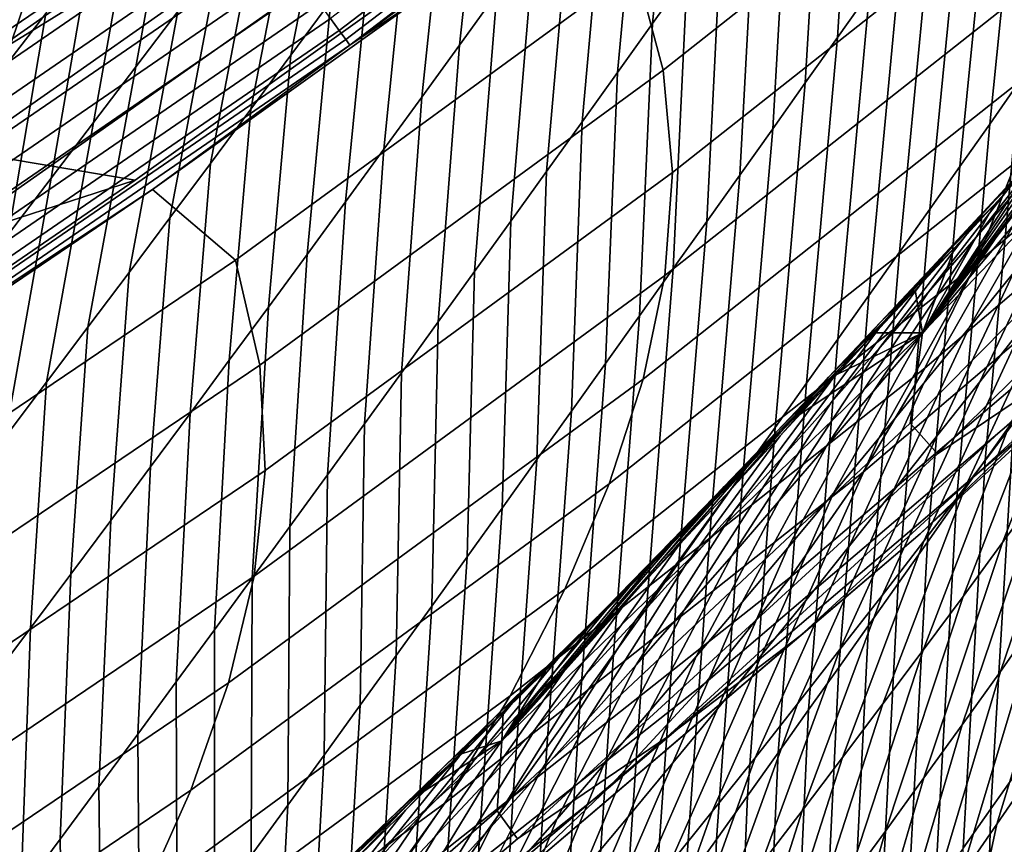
# Model space of a CAD drawing. Header units: metres. Extents: x -240 to 45, y -77 to 27.
# Tile 1051 of 1056: x 36.34 to 37.73, y -16.4 to -15.24. Entities that reach past the tile are written whole.
import ezdxf

# ---------------------------------------------------------------- set-up
doc = ezdxf.new("R2010")
doc.units = ezdxf.units.M
doc.layers.add('solid_102011X2', color=7, linetype='CONTINUOUS')

msp = doc.modelspace()

# ---------------------------------------------------------------- linework, layer by layer
at = {"layer": 'solid_102011X2'}
for points in [[(37.52206, -14.671218, 199.867615), (36.779514, -15.238046, 199.867615), (36.791805, -15.255005, 199.831284), (37.535183, -14.687542, 199.831284)], [(37.535183, -14.687542, 199.831284), (36.791805, -15.255005, 199.831284), (36.801003, -15.267695, 199.792389), (37.545002, -14.699757, 199.792389)], [(37.545002, -14.699757, 199.792389), (36.801003, -15.267695, 199.792389), (36.806927, -15.275868, 199.751678), (37.551327, -14.707624, 199.751678)], [(36.503571, -15.466443, 200.399994), (34.96088, -15.206174, 200.399994), (35.731571, -14.715962, 200.399994), (36.871449, -15.203254, 200.399994)], [(37.551327, -14.707624, 199.751678), (36.806927, -15.275868, 199.751678), (37.293224, -14.916812, 199.711243)], [(37.24931, -15.310883, 191.174423), (37.803455, -14.873172, 191.164658), (37.759563, -14.732849, 195.548981), (37.210266, -15.16643, 195.554993)], [(37.282951, -15.176235, 89.616692), (37.233902, -15.245011, 89.541885), (37.272865, -14.842769, 89.082161), (37.323357, -14.772059, 89.15638)], [(37.540573, -15.200927, 90.529327), (37.495342, -15.264805, 90.452209), (37.522251, -14.83951, 89.996323), (37.568916, -14.773565, 90.073242)], [(36.489803, -14.781641, 212.993881), (35.902344, -15.194267, 212.979645), (35.984978, -15.26697, 210.880844), (36.575027, -14.852368, 210.892563)], [(37.751907, -15.327671, 91.378532), (37.710217, -15.387132, 91.300682), (37.760773, -14.888109, 90.917618), (37.8036, -14.826815, 90.995659)], [(36.779812, -15.213507, 87.887733), (36.723579, -15.289698, 87.818413), (36.797073, -14.916749, 87.366478), (36.854485, -14.83942, 87.434731)], [(37.014442, -15.202524, 88.716919), (36.961586, -15.27561, 88.644981), (37.001007, -14.911393, 88.168312), (37.055351, -14.83661, 88.239342)], [(37.233902, -15.245011, 89.541885), (37.184456, -15.314241, 89.467453), (37.22197, -14.913912, 89.008339), (37.272865, -14.842769, 89.082161)], [(37.495342, -15.264805, 90.452209), (37.449718, -15.329139, 90.37532), (37.475185, -14.905907, 89.919701), (37.522251, -14.83951, 89.996323)], [(36.575027, -14.852368, 210.892563), (35.984978, -15.26697, 210.880844), (36.058537, -15.339436, 208.782837), (36.651165, -14.922866, 208.792099)], [(36.37751, -15.231256, 86.350021), (36.315384, -15.311473, 86.286011), (36.437672, -14.948433, 85.851677), (36.500984, -14.867317, 85.914719)], [(37.803455, -14.873172, 191.164658), (37.24931, -15.310883, 191.174423), (37.26207, -15.45567, 186.800385), (37.821125, -15.013821, 186.78717)], [(37.710217, -15.387132, 91.300682), (37.668118, -15.44703, 91.222908), (37.717533, -14.949819, 90.839684), (37.760773, -14.888109, 90.917618)], [(36.563782, -15.228145, 87.096725), (36.504562, -15.306484, 87.030113), (36.561794, -14.991538, 86.544243), (36.622517, -14.91196, 86.609695)], [(36.961586, -15.27561, 88.644981), (36.908352, -15.349037, 88.573402), (36.946278, -14.986491, 88.097649), (37.001007, -14.911393, 88.168312)], [(37.184456, -15.314241, 89.467453), (37.134624, -15.383912, 89.393394), (37.170677, -14.985475, 88.934914), (37.22197, -14.913912, 89.008339)], [(37.449718, -15.329139, 90.37532), (37.403702, -15.393936, 90.298698), (37.427727, -14.972768, 89.843399), (37.475185, -14.905907, 89.919701)], [(36.651165, -14.922866, 208.792099), (36.058537, -15.339436, 208.782837), (36.123352, -15.411698, 206.685699), (36.718548, -14.993167, 206.692566)], [(36.723579, -15.289698, 87.818413), (36.666981, -15.366122, 87.749405), (36.739292, -14.994291, 87.298546), (36.797073, -14.916749, 87.366478)], [(36.806927, -15.275868, 199.751678), (36.91407, -15.203063, 199.711304), (37.293224, -14.916812, 199.711243)], [(36.315384, -15.311473, 86.286011), (36.252911, -15.391835, 86.222366), (36.374008, -15.029684, 85.789009), (36.437672, -14.948433, 85.851677)], [(37.668118, -15.44703, 91.222908), (37.625614, -15.507368, 91.145218), (37.673893, -15.01195, 90.761864), (37.717533, -14.949819, 90.839684)], [(38.304577, -14.965179, 173.670074), (37.747253, -15.440668, 173.691452), (37.689983, -15.585511, 169.334656), (38.25251, -15.105565, 169.310715)], [(37.403702, -15.393936, 90.298698), (37.357296, -15.459208, 90.222359), (37.379864, -15.040105, 89.767448), (37.427727, -14.972768, 89.843399)], [(36.718548, -14.993167, 206.692566), (36.123352, -15.411698, 206.685699), (36.179752, -15.483794, 204.589478), (36.777504, -15.063304, 204.593994)], [(36.504562, -15.306484, 87.030113), (36.444996, -15.385009, 86.963852), (36.500721, -15.071284, 86.479141), (36.561794, -14.991538, 86.544243)], [(36.666981, -15.366122, 87.749405), (36.61002, -15.442775, 87.68071), (36.681149, -15.072042, 87.230942), (36.739292, -14.994291, 87.298546)], [(36.908352, -15.349037, 88.573402), (36.85474, -15.422791, 88.502159), (36.891163, -15.061887, 88.027336), (36.946278, -14.986491, 88.097649)], [(37.134624, -15.383912, 89.393394), (37.084404, -15.454008, 89.319687), (37.118988, -15.057442, 88.861877), (37.170677, -14.985475, 88.934914)], [(37.625614, -15.507368, 91.145218), (37.582706, -15.568151, 91.067642), (37.629852, -15.074507, 90.684181), (37.673893, -15.01195, 90.761864)], [(37.821125, -15.013821, 186.78717), (37.26207, -15.45567, 186.800385), (37.251598, -15.601096, 182.432907), (37.815643, -15.15509, 182.41655)], [(36.252911, -15.391835, 86.222366), (36.190102, -15.472338, 86.159103), (36.309994, -15.111066, 85.72673), (36.374008, -15.029684, 85.789009)], [(37.357296, -15.459208, 90.222359), (37.310497, -15.524963, 90.146332), (37.331608, -15.107928, 89.691879), (37.379864, -15.040105, 89.767448)], [(36.777504, -15.063304, 204.593994), (36.179752, -15.483794, 204.589478), (36.228073, -15.555756, 202.494217), (36.828377, -15.133311, 202.496445)], [(36.85474, -15.422791, 88.502159), (36.800755, -15.496854, 88.431244), (36.835674, -15.137565, 87.957367), (36.891163, -15.061887, 88.027336)], [(37.084404, -15.454008, 89.319687), (37.033798, -15.524514, 89.246346), (37.06691, -15.129796, 88.789215), (37.118988, -15.057442, 88.861877)], [(36.657818, -15.070112, 199.997131), (35.988911, -15.483061, 200), (35.896423, -15.59329, 199.997131)], [(36.657818, -15.070112, 199.997131), (35.896423, -15.59329, 199.997131), (35.918808, -15.627677, 199.988449), (36.681896, -15.103336, 199.988449)], [(36.657818, -15.070112, 199.997131), (36.37587, -15.219908, 200), (35.988911, -15.483061, 200)], [(36.444996, -15.385009, 86.963852), (36.385078, -15.463712, 86.897926), (36.439289, -15.151192, 86.414398), (36.500721, -15.071284, 86.479141)], [(36.61002, -15.442775, 87.68071), (36.552704, -15.519647, 87.612335), (36.622643, -15.149995, 87.163666), (36.681149, -15.072042, 87.230942)], [(37.582706, -15.568151, 91.067642), (37.539402, -15.629384, 90.990196), (37.585411, -15.137497, 90.606659), (37.629852, -15.074507, 90.684181)], [(37.59758, -15.809709, 125.631317), (37.61499, -15.682106, 121.237762), (38.186733, -15.084406, 121.185814), (38.16008, -15.241544, 125.582878)], [(38.186733, -15.084406, 121.185814), (37.61499, -15.682106, 121.237762), (37.986103, -15.200892, 118.340408), (37.989437, -15.197096, 118.334877)], [(36.681896, -15.103336, 199.988449), (35.918808, -15.627677, 199.988449), (35.940315, -15.660712, 199.974136), (36.705025, -15.135256, 199.974136)], [(37.310497, -15.524963, 90.146332), (37.263313, -15.591211, 90.070656), (37.282951, -15.176235, 89.616692), (37.331608, -15.107928, 89.691879)], [(38.25251, -15.105565, 169.310715), (37.689983, -15.585511, 169.334656), (37.618385, -15.731687, 164.979889), (38.186241, -15.247242, 164.95343)], [(36.705025, -15.135256, 199.974136), (35.940315, -15.660712, 199.974136), (35.960526, -15.691752, 199.954468), (36.726761, -15.165247, 199.954468)], [(36.503571, -15.466443, 200.399994), (36.871449, -15.203254, 200.399994), (36.828377, -15.133311, 202.496445), (36.228073, -15.555756, 202.494217)], [(36.800755, -15.496854, 88.431244), (36.746395, -15.571211, 88.360657), (36.779812, -15.213507, 87.887733), (36.835674, -15.137565, 87.957367)], [(37.033798, -15.524514, 89.246346), (36.982811, -15.595416, 89.17334), (37.014442, -15.202524, 88.716919), (37.06691, -15.129796, 88.789215)], [(37.539402, -15.629384, 90.990196), (37.495697, -15.691072, 90.912903), (37.540573, -15.200927, 90.529327), (37.585411, -15.137497, 90.606659)], [(36.385078, -15.463712, 86.897926), (36.324821, -15.542589, 86.832352), (36.37751, -15.231256, 86.350021), (36.439289, -15.151192, 86.414398)], [(36.552704, -15.519647, 87.612335), (36.495033, -15.596733, 87.544281), (36.563782, -15.228145, 87.096725), (36.622643, -15.149995, 87.163666)], [(36.726761, -15.165247, 199.954468), (35.960526, -15.691752, 199.954468), (35.979038, -15.72019, 199.92981), (36.746674, -15.192724, 199.92981)], [(37.815643, -15.15509, 182.41655), (37.251598, -15.601096, 182.432907), (37.220879, -15.747463, 178.070969), (37.79002, -15.297276, 178.051682)], [(38.408081, -15.154936, 134.339432), (37.840919, -15.715011, 134.382996), (37.636341, -15.853054, 130.015411), (38.208668, -15.288058, 129.968796)], [(36.527893, -15.479526, 199.711365), (36.645412, -15.579288, 195.561188), (37.210266, -15.16643, 195.554993), (36.91407, -15.203063, 199.711304)], [(36.679466, -15.727673, 191.184464), (37.24931, -15.310883, 191.174423), (37.210266, -15.16643, 195.554993), (36.645412, -15.579288, 195.561188)], [(37.263313, -15.591211, 90.070656), (37.215744, -15.657948, 89.995323), (37.233902, -15.245011, 89.541885), (37.282951, -15.176235, 89.616692)], [(36.746674, -15.192724, 199.92981), (35.979038, -15.72019, 199.92981), (35.995495, -15.74547, 199.900681), (36.764374, -15.21715, 199.900681)], [(34.96077, -15.206235, 200), (34.165962, -15.656069, 200), (35.988911, -15.483061, 200), (36.37587, -15.219908, 200)], [(36.503571, -15.466443, 200.399994), (36.268585, -15.627654, 200.399994), (34.96088, -15.206174, 200.399994)], [(36.806927, -15.275868, 199.751678), (36.527893, -15.479526, 199.711365), (36.91407, -15.203063, 199.711304)], [(36.982811, -15.595416, 89.17334), (36.931446, -15.666699, 89.100685), (36.961586, -15.27561, 88.644981), (37.014442, -15.202524, 88.716919)], [(37.495697, -15.691072, 90.912903), (37.451603, -15.75322, 90.835777), (37.495342, -15.264805, 90.452209), (37.540573, -15.200927, 90.529327)], [(37.61499, -15.682106, 121.237762), (37.933323, -15.260725, 118.427437), (37.986103, -15.200892, 118.340408)], [(36.764374, -15.21715, 199.900681), (35.995495, -15.74547, 199.900681), (36.009575, -15.767097, 199.867615), (36.779514, -15.238046, 199.867615)], [(36.746395, -15.571211, 88.360657), (36.691673, -15.645847, 88.290382), (36.723579, -15.289698, 87.818413), (36.779812, -15.213507, 87.887733)], [(36.324821, -15.542589, 86.832352), (36.264217, -15.621634, 86.767136), (36.315384, -15.311473, 86.286011), (36.37751, -15.231256, 86.350021)], [(36.495033, -15.596733, 87.544281), (36.437012, -15.674026, 87.476547), (36.504562, -15.306484, 87.030113), (36.563782, -15.228145, 87.096725)], [(36.779514, -15.238046, 199.867615), (36.009575, -15.767097, 199.867615), (36.021004, -15.784649, 199.831284), (36.791805, -15.255005, 199.831284)], [(37.215744, -15.657948, 89.995323), (37.167786, -15.72516, 89.920334), (37.184456, -15.314241, 89.467453), (37.233902, -15.245011, 89.541885)], [(38.186241, -15.247242, 164.95343), (37.618385, -15.731687, 164.979889), (37.53162, -15.878931, 160.625671), (38.1049, -15.389956, 160.596664)], [(37.636341, -15.853054, 130.015411), (37.59758, -15.809709, 125.631317), (38.16008, -15.241544, 125.582878), (38.208668, -15.288058, 129.968796)], [(36.791805, -15.255005, 199.831284), (36.021004, -15.784649, 199.831284), (36.029552, -15.797783, 199.792389), (36.801003, -15.267695, 199.792389)], [(37.61499, -15.682106, 121.237762), (37.879936, -15.320722, 118.514503), (37.933323, -15.260725, 118.427437)], [(36.801003, -15.267695, 199.792389), (36.029552, -15.797783, 199.792389), (36.035061, -15.806243, 199.751678), (36.806927, -15.275868, 199.751678)], [(36.806927, -15.275868, 199.751678), (36.035061, -15.806243, 199.751678), (36.527893, -15.479526, 199.711365)], [(36.931446, -15.666699, 89.100685), (36.879704, -15.738348, 89.028351), (36.908352, -15.349037, 88.573402), (36.961586, -15.27561, 88.644981)], [(37.451603, -15.75322, 90.835777), (37.40712, -15.815835, 90.758858), (37.449718, -15.329139, 90.37532), (37.495342, -15.264805, 90.452209)], [(37.845959, -15.354682, 118.444496), (37.697487, -15.51656, 118.003258), (37.767513, -15.438244, 117.947205), (37.917824, -15.275996, 118.389709)], [(37.744045, -15.804636, 91.79554), (37.703884, -15.861818, 91.718079), (37.751907, -15.327671, 91.378532), (37.793179, -15.268645, 91.456429)], [(36.691673, -15.645847, 88.290382), (36.636585, -15.720746, 88.220413), (36.666981, -15.366122, 87.749405), (36.723579, -15.289698, 87.818413)], [(37.837257, -15.3597, 117.891159), (37.690922, -15.546867, 117.453857), (37.758545, -15.468624, 117.396568), (37.906731, -15.280927, 117.835136)], [(37.79002, -15.297276, 178.051682), (37.220879, -15.747463, 178.070969), (37.172894, -15.895074, 173.713486), (37.747253, -15.440668, 173.691452)], [(38.333038, -15.29745, 147.481766), (37.761932, -15.821743, 147.517899), (37.611919, -15.966032, 143.155411), (38.188454, -15.43696, 143.116364)], [(36.437012, -15.674026, 87.476547), (36.378639, -15.751523, 87.409142), (36.444996, -15.385009, 86.963852), (36.504562, -15.306484, 87.030113)], [(37.24931, -15.310883, 191.174423), (36.679466, -15.727673, 191.184464), (36.687183, -15.876401, 186.81398), (37.26207, -15.45567, 186.800385)], [(37.167786, -15.72516, 89.920334), (37.119446, -15.792832, 89.845688), (37.134624, -15.383912, 89.393394), (37.184456, -15.314241, 89.467453)], [(37.825886, -15.390162, 117.339287), (37.678009, -15.608121, 116.911026), (37.743542, -15.529771, 116.852234), (37.892944, -15.311481, 117.282036)], [(37.40712, -15.815835, 90.758858), (37.362247, -15.878923, 90.682159), (37.403702, -15.393936, 90.298698), (37.449718, -15.329139, 90.37532)], [(37.61499, -15.682106, 121.237762), (37.825966, -15.380847, 118.601585), (37.879936, -15.320722, 118.514503)], [(37.703884, -15.861818, 91.718079), (37.663307, -15.919456, 91.640648), (37.710217, -15.387132, 91.300682), (37.751907, -15.327671, 91.378532)], [(36.879704, -15.738348, 89.028351), (36.827587, -15.810348, 88.956352), (36.85474, -15.422791, 88.502159), (36.908352, -15.349037, 88.573402)], [(37.767513, -15.438244, 117.947205), (37.623013, -15.624892, 117.511162), (37.690922, -15.546867, 117.453857), (37.837257, -15.3597, 117.891159)], [(37.773819, -15.43313, 118.499306), (37.627174, -15.594646, 118.059326), (37.697487, -15.51656, 118.003258), (37.845959, -15.354682, 118.444496)], [(36.636585, -15.720746, 88.220413), (36.581135, -15.795893, 88.150734), (36.61002, -15.442775, 87.68071), (36.666981, -15.366122, 87.749405)], [(37.808784, -15.451211, 116.793457), (37.680614, -15.675319, 116.356621), (37.743706, -15.597297, 116.296577), (37.873741, -15.372439, 116.734711)], [(36.378639, -15.751523, 87.409142), (36.319923, -15.829214, 87.342072), (36.385078, -15.463712, 86.897926), (36.444996, -15.385009, 86.963852)], [(37.119446, -15.792832, 89.845688), (37.070724, -15.860952, 89.77137), (37.084404, -15.454008, 89.319687), (37.134624, -15.383912, 89.393394)], [(37.61499, -15.682106, 121.237762), (37.771439, -15.441066, 118.688644), (37.825966, -15.380847, 118.601585)], [(37.663307, -15.919456, 91.640648), (37.622318, -15.977551, 91.563271), (37.668118, -15.44703, 91.222908), (37.710217, -15.387132, 91.300682)], [(37.701405, -15.511341, 118.554123), (37.773819, -15.43313, 118.499306), (37.825966, -15.380847, 118.601585), (37.771439, -15.441066, 118.688644)], [(37.362247, -15.878923, 90.682159), (37.31699, -15.942493, 90.605705), (37.357296, -15.459208, 90.222359), (37.403702, -15.393936, 90.298698)], [(38.1049, -15.389956, 160.596664), (37.53162, -15.878931, 160.625671), (37.428837, -16.026979, 156.270508), (38.007626, -15.533447, 156.238861)], [(37.758545, -15.468624, 117.396568), (37.612179, -15.68626, 116.969833), (37.678009, -15.608121, 116.911026), (37.825886, -15.390162, 117.339287)], [(36.827587, -15.810348, 88.956352), (36.775101, -15.882683, 88.884666), (36.800755, -15.496854, 88.431244), (36.85474, -15.422791, 88.502159)], [(36.581135, -15.795893, 88.150734), (36.525333, -15.871281, 88.08136), (36.552704, -15.519647, 87.612335), (36.61002, -15.442775, 87.68071)], [(37.747253, -15.440668, 173.691452), (37.172894, -15.895074, 173.713486), (37.11026, -16.044176, 169.359329), (37.689983, -15.585511, 169.334656)], [(38.188454, -15.43696, 143.116364), (37.611919, -15.966032, 143.155411), (37.44273, -16.110073, 138.792068), (38.024685, -15.576229, 138.750031)], [(37.697487, -15.51656, 118.003258), (37.554813, -15.702699, 117.568466), (37.623013, -15.624892, 117.511162), (37.767513, -15.438244, 117.947205)], [(37.701405, -15.511341, 118.554123), (37.556576, -15.672506, 118.115395), (37.627174, -15.594646, 118.059326), (37.773819, -15.43313, 118.499306)], [(37.61499, -15.682106, 121.237762), (37.716377, -15.501345, 118.775642), (37.771439, -15.441066, 118.688644)], [(37.628704, -15.589314, 118.608948), (37.701405, -15.511341, 118.554123), (37.771439, -15.441066, 118.688644), (37.716377, -15.501345, 118.775642)], [(37.806499, -15.519075, 116.236557), (37.696136, -15.751084, 115.792404), (37.756767, -15.673452, 115.731049), (37.868996, -15.440656, 116.176552)], [(37.26207, -15.45567, 186.800385), (36.687183, -15.876401, 186.81398), (36.671577, -16.025784, 182.449753), (37.251598, -15.601096, 182.432907)], [(37.070724, -15.860952, 89.77137), (37.021626, -15.929504, 89.697388), (37.033798, -15.524514, 89.246346), (37.084404, -15.454008, 89.319687)], [(37.622318, -15.977551, 91.563271), (37.580925, -16.036106, 91.485954), (37.625614, -15.507368, 91.145218), (37.668118, -15.44703, 91.222908)], [(37.743542, -15.529771, 116.852234), (37.617222, -15.753142, 116.416687), (37.680614, -15.675319, 116.356621), (37.808784, -15.451211, 116.793457)], [(36.503571, -15.466443, 200.399994), (36.228073, -15.555756, 202.494217), (36.268585, -15.627654, 200.399994)], [(36.319923, -15.829214, 87.342072), (36.260868, -15.907095, 87.275337), (36.324821, -15.542589, 86.832352), (36.385078, -15.463712, 86.897926)], [(37.31699, -15.942493, 90.605705), (37.271347, -16.006552, 90.529526), (37.310497, -15.524963, 90.146332), (37.357296, -15.459208, 90.222359)], [(37.690922, -15.546867, 117.453857), (37.546051, -15.764192, 117.028648), (37.612179, -15.68626, 116.969833), (37.758545, -15.468624, 117.396568)], [(36.035061, -15.806243, 199.751678), (36.134956, -15.746035, 199.711426), (36.527893, -15.479526, 199.711365)], [(36.527893, -15.479526, 199.711365), (36.134956, -15.746035, 199.711426), (36.065781, -15.970872, 195.567535), (36.645412, -15.579288, 195.561188)], [(36.775101, -15.882683, 88.884666), (36.722244, -15.955338, 88.813286), (36.746395, -15.571211, 88.360657), (36.800755, -15.496854, 88.431244)], [(37.628704, -15.589314, 118.608948), (37.485683, -15.750139, 118.171471), (37.556576, -15.672506, 118.115395), (37.701405, -15.511341, 118.554123)], [(37.580925, -16.036106, 91.485954), (37.539131, -16.095123, 91.40873), (37.582706, -15.568151, 91.067642), (37.625614, -15.507368, 91.145218)], [(37.555717, -15.667052, 118.663773), (37.628704, -15.589314, 118.608948), (37.716377, -15.501345, 118.775642), (37.660809, -15.561648, 118.862556)], [(37.61499, -15.682106, 121.237762), (37.660809, -15.561648, 118.862556), (37.716377, -15.501345, 118.775642)], [(36.525333, -15.871281, 88.08136), (36.469177, -15.946903, 88.012283), (36.495033, -15.596733, 87.544281), (36.552704, -15.519647, 87.612335)], [(37.021626, -15.929504, 89.697388), (36.972149, -15.998476, 89.623718), (36.982811, -15.595416, 89.17334), (37.033798, -15.524514, 89.246346)], [(37.271347, -16.006552, 90.529526), (37.225323, -16.071108, 90.453636), (37.263313, -15.591211, 90.070656), (37.310497, -15.524963, 90.146332)], [(37.627174, -15.594646, 118.059326), (37.48632, -15.780288, 117.625786), (37.554813, -15.702699, 117.568466), (37.697487, -15.51656, 118.003258)], [(37.743706, -15.597297, 116.296577), (37.635197, -15.828533, 115.853767), (37.696136, -15.751084, 115.792404), (37.806499, -15.519075, 116.236557)], [(37.817093, -15.595638, 115.669708), (37.675941, -15.899109, 115.269867), (37.734398, -15.822023, 115.207062), (37.87711, -15.517644, 115.608368)], [(38.007626, -15.533447, 156.238861), (37.428837, -16.026979, 156.270508), (37.309219, -16.175568, 151.913605), (37.89357, -15.677463, 151.879181)], [(37.678009, -15.608121, 116.911026), (37.553524, -15.830767, 116.476768), (37.617222, -15.753142, 116.416687), (37.743542, -15.529771, 116.852234)], [(37.623013, -15.624892, 117.511162), (37.479622, -15.841913, 117.087479), (37.546051, -15.764192, 117.028648), (37.690922, -15.546867, 117.453857)], [(37.482437, -15.744553, 118.718605), (37.555717, -15.667052, 118.663773), (37.660809, -15.561648, 118.862556), (37.604755, -15.621945, 118.949341)], [(37.539131, -16.095123, 91.40873), (37.496941, -16.154608, 91.331604), (37.539402, -15.629384, 90.990196), (37.582706, -15.568151, 91.067642)], [(37.61499, -15.682106, 121.237762), (37.604755, -15.621945, 118.949341), (37.660809, -15.561648, 118.862556)], [(36.094719, -16.122984, 191.194763), (36.679466, -15.727673, 191.184464), (36.645412, -15.579288, 195.561188), (36.065781, -15.970872, 195.567535)], [(36.722244, -15.955338, 88.813286), (36.669029, -16.028297, 88.74221), (36.691673, -15.645847, 88.290382), (36.746395, -15.571211, 88.360657)], [(38.024685, -15.576229, 138.750031), (37.44273, -16.110073, 138.792068), (37.253567, -16.253611, 134.428101), (37.840919, -15.715011, 134.382996)], [(36.972149, -15.998476, 89.623718), (36.922298, -16.067852, 89.550377), (36.931446, -15.666699, 89.100685), (36.982811, -15.595416, 89.17334)], [(37.689983, -15.585511, 169.334656), (37.11026, -16.044176, 169.359329), (37.033173, -16.194651, 165.007172), (37.618385, -15.731687, 164.979889)], [(37.225323, -16.071108, 90.453636), (37.178917, -16.13616, 90.378059), (37.215744, -15.657948, 89.995323), (37.263313, -15.591211, 90.070656)], [(37.555717, -15.667052, 118.663773), (37.414497, -15.827544, 118.227539), (37.485683, -15.750139, 118.171471), (37.628704, -15.589314, 118.608948)], [(37.556576, -15.672506, 118.115395), (37.41753, -15.85766, 117.683098), (37.48632, -15.780288, 117.625786), (37.627174, -15.594646, 118.059326)], [(37.756767, -15.673452, 115.731049), (37.617165, -15.976027, 115.332672), (37.675941, -15.899109, 115.269867), (37.817093, -15.595638, 115.669708)], [(37.850357, -15.667363, 115.081451), (37.728386, -15.978054, 114.674454), (37.78405, -15.901813, 114.61042), (37.907871, -15.589791, 115.018631)], [(36.469177, -15.946903, 88.012283), (36.41267, -16.022753, 87.94352), (36.437012, -15.674026, 87.476547), (36.495033, -15.596733, 87.544281)], [(37.251598, -15.601096, 182.432907), (36.671577, -16.025784, 182.449753), (36.635616, -16.176134, 178.090805), (37.220879, -15.747463, 178.070969)], [(37.612179, -15.68626, 116.969833), (37.489521, -15.908195, 116.536865), (37.553524, -15.830767, 116.476768), (37.678009, -15.608121, 116.911026)], [(37.680614, -15.675319, 116.356621), (37.573948, -15.905796, 115.915146), (37.635197, -15.828533, 115.853767), (37.743706, -15.597297, 116.296577)], [(37.408859, -15.821817, 118.77343), (37.482437, -15.744553, 118.718605), (37.604755, -15.621945, 118.949341), (37.548244, -15.6822, 119.03598)], [(37.61499, -15.682106, 121.237762), (37.548244, -15.6822, 119.03598), (37.604755, -15.621945, 118.949341)], [(37.554813, -15.702699, 117.568466), (37.412891, -15.919427, 117.146309), (37.479622, -15.841913, 117.087479), (37.623013, -15.624892, 117.511162)], [(37.496941, -16.154608, 91.331604), (37.454353, -16.21456, 91.254608), (37.495697, -15.691072, 90.912903), (37.539402, -15.629384, 90.990196)], [(36.669029, -16.028297, 88.74221), (36.615448, -16.101547, 88.671425), (36.636585, -15.720746, 88.220413), (36.691673, -15.645847, 88.290382)], [(37.178917, -16.13616, 90.378059), (37.132133, -16.201696, 90.302795), (37.167786, -15.72516, 89.920334), (37.215744, -15.657948, 89.995323)], [(36.41267, -16.022753, 87.94352), (36.35582, -16.098824, 87.875061), (36.378639, -15.751523, 87.409142), (36.437012, -15.674026, 87.476547)], [(36.922298, -16.067852, 89.550377), (36.872074, -16.137619, 89.477341), (36.879704, -15.738348, 89.028351), (36.931446, -15.666699, 89.100685)], [(37.89357, -15.677463, 151.879181), (37.309219, -16.175568, 151.913605), (37.171986, -16.324429, 147.555222), (37.761932, -15.821743, 147.517899)], [(37.482437, -15.744553, 118.718605), (37.34301, -15.904723, 118.283607), (37.414497, -15.827544, 118.227539), (37.555717, -15.667052, 118.663773)], [(37.485683, -15.750139, 118.171471), (37.348434, -15.934816, 117.740417), (37.41753, -15.85766, 117.683098), (37.556576, -15.672506, 118.115395)], [(37.617222, -15.753142, 116.416687), (37.512379, -15.982874, 115.976547), (37.573948, -15.905796, 115.915146), (37.680614, -15.675319, 116.356621)], [(37.696136, -15.751084, 115.792404), (37.558067, -16.052778, 115.395477), (37.617165, -15.976027, 115.332672), (37.756767, -15.673452, 115.731049)], [(37.792534, -15.744775, 115.144257), (37.672398, -16.054152, 114.738464), (37.728386, -15.978054, 114.674454), (37.850357, -15.667363, 115.081451)], [(37.014874, -16.356897, 125.681496), (37.021442, -16.257929, 121.291687), (37.61499, -15.682106, 121.237762), (37.59758, -15.809709, 125.631317)], [(37.61499, -15.682106, 121.237762), (37.021442, -16.257929, 121.291687), (37.37624, -15.862397, 119.294624), (37.43396, -15.802459, 119.208656)], [(37.33498, -15.898846, 118.828255), (37.408859, -15.821817, 118.77343), (37.548244, -15.6822, 119.03598), (37.491306, -15.742382, 119.122429)], [(37.454353, -16.21456, 91.254608), (37.411381, -16.274984, 91.17775), (37.451603, -15.75322, 90.835777), (37.495697, -15.691072, 90.912903)], [(37.546051, -15.764192, 117.028648), (37.425205, -15.985425, 116.59697), (37.489521, -15.908195, 116.536865), (37.612179, -15.68626, 116.969833)], [(37.61499, -15.682106, 121.237762), (37.43396, -15.802459, 119.208656), (37.491306, -15.742382, 119.122429)], [(37.61499, -15.682106, 121.237762), (37.491306, -15.742382, 119.122429), (37.548244, -15.6822, 119.03598)], [(37.48632, -15.780288, 117.625786), (37.345848, -15.996734, 117.205139), (37.412891, -15.919427, 117.146309), (37.554813, -15.702699, 117.568466)], [(36.615448, -16.101547, 88.671425), (36.561512, -16.175072, 88.600922), (36.581135, -15.795893, 88.150734), (36.636585, -15.720746, 88.220413)], [(37.840919, -15.715011, 134.382996), (37.253567, -16.253611, 134.428101), (37.043644, -16.396387, 130.063675), (37.636341, -15.853054, 130.015411)], [(36.679466, -15.727673, 191.184464), (36.094719, -16.122984, 191.194763), (36.097252, -16.27545, 186.827927), (36.687183, -15.876401, 186.81398)], [(37.618385, -15.731687, 164.979889), (37.033173, -16.194651, 165.007172), (36.940811, -16.346224, 160.655563), (37.53162, -15.878931, 160.625671)], [(37.132133, -16.201696, 90.302795), (37.084972, -16.267704, 90.227837), (37.119446, -15.792832, 89.845688), (37.167786, -15.72516, 89.920334)], [(37.220879, -15.747463, 178.070969), (36.635616, -16.176134, 178.090805), (36.582264, -16.327759, 173.736145), (37.172894, -15.895074, 173.713486)], [(36.872074, -16.137619, 89.477341), (36.82148, -16.20776, 89.40461), (36.827587, -15.810348, 88.956352), (36.879704, -15.738348, 89.028351)], [(37.260799, -15.975638, 118.883072), (37.33498, -15.898846, 118.828255), (37.491306, -15.742382, 119.122429), (37.43396, -15.802459, 119.208656)], [(37.408859, -15.821817, 118.77343), (37.271217, -15.981676, 118.339668), (37.34301, -15.904723, 118.283607), (37.482437, -15.744553, 118.718605)], [(37.734398, -15.822023, 115.207062), (37.616081, -16.130102, 114.802475), (37.672398, -16.054152, 114.738464), (37.792534, -15.744775, 115.144257)], [(37.750092, -16.299519, 92.190964), (37.711498, -16.354351, 92.114052), (37.744045, -15.804636, 91.79554), (37.783787, -15.747909, 91.873016)], [(37.839394, -15.825428, 114.546379), (37.725212, -16.160061, 114.148865), (37.778679, -16.084654, 114.083313), (37.894421, -15.748903, 114.482323)], [(36.35582, -16.098824, 87.875061), (36.298626, -16.17511, 87.806915), (36.319923, -15.829214, 87.342072), (36.378639, -15.751523, 87.409142)], [(37.414497, -15.827544, 118.227539), (37.279034, -16.011755, 117.797722), (37.348434, -15.934816, 117.740417), (37.485683, -15.750139, 118.171471)], [(37.411381, -16.274984, 91.17775), (37.368015, -16.335888, 91.101059), (37.40712, -15.815835, 90.758858), (37.451603, -15.75322, 90.835777)], [(37.553524, -15.830767, 116.476768), (37.450497, -16.059765, 116.037964), (37.512379, -15.982874, 115.976547), (37.617222, -15.753142, 116.416687)], [(37.635197, -15.828533, 115.853767), (37.498646, -16.129358, 115.458298), (37.558067, -16.052778, 115.395477), (37.696136, -15.751084, 115.792404)], [(37.479622, -15.841913, 117.087479), (37.360577, -16.062458, 116.657074), (37.425205, -15.985425, 116.59697), (37.546051, -15.764192, 117.028648)], [(37.41753, -15.85766, 117.683098), (37.278496, -16.073832, 117.263969), (37.345848, -15.996734, 117.205139), (37.48632, -15.780288, 117.625786)], [(36.561512, -16.175072, 88.600922), (36.507217, -16.248856, 88.530701), (36.525333, -15.871281, 88.08136), (36.581135, -15.795893, 88.150734)], [(37.084972, -16.267704, 90.227837), (37.037437, -16.334169, 90.153175), (37.070724, -15.860952, 89.77137), (37.119446, -15.792832, 89.845688)], [(37.186317, -16.052197, 118.937866), (37.260799, -15.975638, 118.883072), (37.43396, -15.802459, 119.208656), (37.37624, -15.862397, 119.294624)], [(37.711498, -16.354351, 92.114052), (37.672485, -16.409658, 92.037132), (37.703884, -15.861818, 91.718079), (37.744045, -15.804636, 91.79554)], [(36.82148, -16.20776, 89.40461), (36.770515, -16.278263, 89.332184), (36.775101, -15.882683, 88.884666), (36.827587, -15.810348, 88.956352)], [(37.043644, -16.396387, 130.063675), (37.014874, -16.356897, 125.681496), (37.59758, -15.809709, 125.631317), (37.636341, -15.853054, 130.015411)], [(37.368015, -16.335888, 91.101059), (37.324272, -16.397274, 91.024559), (37.362247, -15.878923, 90.682159), (37.40712, -15.815835, 90.758858)], [(37.761932, -15.821743, 147.517899), (37.171986, -16.324429, 147.555222), (37.016361, -16.473301, 143.195724), (37.611919, -15.966032, 143.155411)], [(37.33498, -15.898846, 118.828255), (37.199116, -16.058403, 118.395721), (37.271217, -15.981676, 118.339668), (37.408859, -15.821817, 118.77343)], [(37.34301, -15.904723, 118.283607), (37.209324, -16.08848, 117.855026), (37.279034, -16.011755, 117.797722), (37.414497, -15.827544, 118.227539)], [(37.489521, -15.908195, 116.536865), (37.388294, -16.136473, 116.099396), (37.450497, -16.059765, 116.037964), (37.553524, -15.830767, 116.476768)], [(37.573948, -15.905796, 115.915146), (37.438896, -16.205769, 115.521133), (37.498646, -16.129358, 115.458298), (37.635197, -15.828533, 115.853767)], [(37.675941, -15.899109, 115.269867), (37.559441, -16.205906, 114.866478), (37.616081, -16.130102, 114.802475), (37.734398, -15.822023, 115.207062)], [(37.78405, -15.901813, 114.61042), (37.67141, -16.235344, 114.214386), (37.725212, -16.160061, 114.148865), (37.839394, -15.825428, 114.546379)], [(37.412891, -15.919427, 117.146309), (37.295635, -16.139296, 116.717186), (37.360577, -16.062458, 116.657074), (37.479622, -15.841913, 117.087479)], [(37.348434, -15.934816, 117.740417), (37.210827, -16.150724, 117.322792), (37.278496, -16.073832, 117.263969), (37.41753, -15.85766, 117.683098)], [(36.507217, -16.248856, 88.530701), (36.452572, -16.322895, 88.46077), (36.469177, -15.946903, 88.012283), (36.525333, -15.871281, 88.08136)], [(37.037437, -16.334169, 90.153175), (36.989525, -16.401081, 90.078812), (37.021626, -15.929504, 89.697388), (37.070724, -15.860952, 89.77137)], [(37.021442, -16.257929, 121.291687), (37.322117, -15.918125, 119.374519), (37.37624, -15.862397, 119.294624)], [(37.186317, -16.052197, 118.937866), (37.37624, -15.862397, 119.294624), (37.322117, -15.918125, 119.374519)], [(37.672485, -16.409658, 92.037132), (37.633057, -16.465443, 91.960228), (37.663307, -15.919456, 91.640648), (37.703884, -15.861818, 91.718079)], [(36.687183, -15.876401, 186.81398), (36.097252, -16.27545, 186.827927), (36.076382, -16.428585, 182.467026), (36.671577, -16.025784, 182.449753)], [(36.770515, -16.278263, 89.332184), (36.719189, -16.349112, 89.26004), (36.722244, -15.955338, 88.813286), (36.775101, -15.882683, 88.884666)], [(37.53162, -15.878931, 160.625671), (36.940811, -16.346224, 160.655563), (36.832352, -16.498625, 156.303131), (37.428837, -16.026979, 156.270508)], [(37.324272, -16.397274, 91.024559), (37.280144, -16.459148, 90.948273), (37.31699, -15.942493, 90.605705), (37.362247, -15.878923, 90.682159)], [(37.172894, -15.895074, 173.713486), (36.582264, -16.327759, 173.736145), (36.514118, -16.480915, 169.384705), (37.11026, -16.044176, 169.359329)], [(37.260799, -15.975638, 118.883072), (37.126701, -16.134903, 118.451759), (37.199116, -16.058403, 118.395721), (37.33498, -15.898846, 118.828255)], [(37.617165, -15.976027, 115.332672), (37.502468, -16.281559, 114.930481), (37.559441, -16.205906, 114.866478), (37.675941, -15.899109, 115.269867)], [(37.728386, -15.978054, 114.674454), (37.617275, -16.310499, 114.2799), (37.67141, -16.235344, 114.214386), (37.78405, -15.901813, 114.61042)], [(37.271217, -15.981676, 118.339668), (37.139305, -16.164988, 117.912315), (37.209324, -16.08848, 117.855026), (37.34301, -15.904723, 118.283607)], [(37.425205, -15.985425, 116.59697), (37.325768, -16.212994, 116.160828), (37.388294, -16.136473, 116.099396), (37.489521, -15.908195, 116.536865)], [(37.512379, -15.982874, 115.976547), (37.378815, -16.282005, 115.583977), (37.438896, -16.205769, 115.521133), (37.573948, -15.905796, 115.915146)], [(36.989525, -16.401081, 90.078812), (36.941242, -16.468422, 90.004738), (36.972149, -15.998476, 89.623718), (37.021626, -15.929504, 89.697388)], [(37.021442, -16.257929, 121.291687), (37.318172, -15.922168, 119.38031), (37.322117, -15.918125, 119.374519)], [(37.021442, -16.257929, 121.291687), (37.259789, -15.981739, 119.465683), (37.318172, -15.922168, 119.38031)], [(37.246044, -15.994076, 119.427597), (37.111526, -16.128515, 118.992638), (37.186317, -16.052197, 118.937866), (37.322117, -15.918125, 119.374519)], [(37.345848, -15.996734, 117.205139), (37.23037, -16.215939, 116.777298), (37.295635, -16.139296, 116.717186), (37.412891, -15.919427, 117.146309)], [(37.246044, -15.994076, 119.427597), (37.322117, -15.918125, 119.374519), (37.318172, -15.922168, 119.38031)], [(37.246044, -15.994076, 119.427597), (37.318172, -15.922168, 119.38031), (37.259789, -15.981739, 119.465683)], [(37.633057, -16.465443, 91.960228), (37.59322, -16.521704, 91.883347), (37.622318, -15.977551, 91.563271), (37.663307, -15.919456, 91.640648)], [(37.279034, -16.011755, 117.797722), (37.142838, -16.227409, 117.381599), (37.210827, -16.150724, 117.322792), (37.348434, -15.934816, 117.740417)], [(37.280144, -16.459148, 90.948273), (37.235638, -16.521517, 90.872215), (37.271347, -16.006552, 90.529526), (37.31699, -15.942493, 90.605705)], [(37.831818, -16.009123, 114.017754), (37.720329, -16.375824, 113.638458), (37.771618, -16.3015, 113.571457), (37.884632, -15.933471, 113.952164)], [(36.452572, -16.322895, 88.46077), (36.397579, -16.397181, 88.391113), (36.41267, -16.022753, 87.94352), (36.469177, -15.946903, 88.012283)], [(36.719189, -16.349112, 89.26004), (36.6675, -16.420294, 89.188194), (36.669029, -16.028297, 88.74221), (36.722244, -15.955338, 88.813286)], [(37.611919, -15.966032, 143.155411), (37.016361, -16.473301, 143.195724), (36.841572, -16.621918, 138.83548), (37.44273, -16.110073, 138.792068)], [(37.021442, -16.257929, 121.291687), (37.201111, -16.041082, 119.550697), (37.259789, -15.981739, 119.465683)], [(37.186317, -16.052197, 118.937866), (37.053974, -16.211176, 118.507774), (37.126701, -16.134903, 118.451759), (37.260799, -15.975638, 118.883072)], [(37.199116, -16.058403, 118.395721), (37.068966, -16.24128, 117.969582), (37.139305, -16.164988, 117.912315), (37.271217, -15.981676, 118.339668)], [(37.246044, -15.994076, 119.427597), (37.259789, -15.981739, 119.465683), (37.201111, -16.041082, 119.550697), (37.169628, -16.069862, 119.480827)], [(37.360577, -16.062458, 116.657074), (37.262917, -16.289331, 116.222267), (37.325768, -16.212994, 116.160828), (37.425205, -15.985425, 116.59697)], [(37.450497, -16.059765, 116.037964), (37.318401, -16.35807, 115.646835), (37.378815, -16.282005, 115.583977), (37.512379, -15.982874, 115.976547)], [(37.558067, -16.052778, 115.395477), (37.44516, -16.357061, 114.994484), (37.502468, -16.281559, 114.930481), (37.617165, -15.976027, 115.332672)], [(37.59322, -16.521704, 91.883347), (37.552979, -16.578442, 91.806511), (37.580925, -16.036106, 91.485954), (37.622318, -15.977551, 91.563271)], [(37.672398, -16.054152, 114.738464), (37.562805, -16.385525, 114.345398), (37.617275, -16.310499, 114.2799), (37.728386, -15.978054, 114.674454)], [(36.941242, -16.468422, 90.004738), (36.89259, -16.53618, 89.930954), (36.922298, -16.067852, 89.550377), (36.972149, -15.998476, 89.623718)], [(37.169628, -16.069862, 119.480827), (37.036427, -16.204599, 119.047379), (37.111526, -16.128515, 118.992638), (37.246044, -15.994076, 119.427597)], [(37.278496, -16.073832, 117.263969), (37.164787, -16.292385, 116.837402), (37.23037, -16.215939, 116.777298), (37.345848, -15.996734, 117.205139)], [(37.209324, -16.08848, 117.855026), (37.074532, -16.303888, 117.440399), (37.142838, -16.227409, 117.381599), (37.279034, -16.011755, 117.797722)], [(37.235638, -16.521517, 90.872215), (37.190754, -16.584387, 90.796417), (37.225323, -16.071108, 90.453636), (37.271347, -16.006552, 90.529526)], [(37.778679, -16.084654, 114.083313), (37.668705, -16.450041, 113.705437), (37.720329, -16.375824, 113.638458), (37.831818, -16.009123, 114.017754)], [(36.671577, -16.025784, 182.449753), (36.076382, -16.428585, 182.467026), (36.035046, -16.58271, 178.11116), (36.635616, -16.176134, 178.090805)], [(36.397579, -16.397181, 88.391113), (36.342243, -16.471706, 88.321754), (36.35582, -16.098824, 87.875061), (36.41267, -16.022753, 87.94352)], [(37.428837, -16.026979, 156.270508), (36.832352, -16.498625, 156.303131), (36.707005, -16.651581, 151.949081), (37.309219, -16.175568, 151.913605)], [(36.6675, -16.420294, 89.188194), (36.615448, -16.491793, 89.116615), (36.615448, -16.101547, 88.671425), (36.669029, -16.028297, 88.74221)], [(37.021442, -16.257929, 121.291687), (37.14217, -16.100168, 119.63533), (37.201111, -16.041082, 119.550697)], [(37.169628, -16.069862, 119.480827), (37.201111, -16.041082, 119.550697), (37.14217, -16.100168, 119.63533), (37.092911, -16.145405, 119.534019)], [(37.552979, -16.578442, 91.806511), (37.512337, -16.635656, 91.729736), (37.539131, -16.095123, 91.40873), (37.580925, -16.036106, 91.485954)], [(37.11026, -16.044176, 169.359329), (36.514118, -16.480915, 169.384705), (36.431385, -16.635481, 165.035202), (37.033173, -16.194651, 165.007172)], [(37.111526, -16.128515, 118.992638), (36.98093, -16.287222, 118.563759), (37.053974, -16.211176, 118.507774), (37.186317, -16.052197, 118.937866)], [(37.498646, -16.129358, 115.458298), (37.387512, -16.432409, 115.058495), (37.44516, -16.357061, 114.994484), (37.558067, -16.052778, 115.395477)], [(37.616081, -16.130102, 114.802475), (37.507992, -16.460421, 114.410889), (37.562805, -16.385525, 114.345398), (37.672398, -16.054152, 114.738464)], [(36.89259, -16.53618, 89.930954), (36.843567, -16.604342, 89.85746), (36.872074, -16.137619, 89.477341), (36.922298, -16.067852, 89.550377)], [(37.126701, -16.134903, 118.451759), (36.998302, -16.317356, 118.026833), (37.068966, -16.24128, 117.969582), (37.199116, -16.058403, 118.395721)], [(37.295635, -16.139296, 116.717186), (37.199741, -16.365486, 116.283707), (37.262917, -16.289331, 116.222267), (37.360577, -16.062458, 116.657074)], [(37.388294, -16.136473, 116.099396), (37.257656, -16.433962, 115.709709), (37.318401, -16.35807, 115.646835), (37.450497, -16.059765, 116.037964)], [(37.092911, -16.145405, 119.534019), (36.961018, -16.280447, 119.102089), (37.036427, -16.204599, 119.047379), (37.169628, -16.069862, 119.480827)], [(37.210827, -16.150724, 117.322792), (37.098877, -16.368637, 116.897491), (37.164787, -16.292385, 116.837402), (37.278496, -16.073832, 117.263969)], [(37.190754, -16.584387, 90.796417), (37.145496, -16.647755, 90.720886), (37.178917, -16.13616, 90.378059), (37.225323, -16.071108, 90.453636)], [(37.139305, -16.164988, 117.912315), (37.005898, -16.380159, 117.499176), (37.074532, -16.303888, 117.440399), (37.209324, -16.08848, 117.855026)], [(37.512337, -16.635656, 91.729736), (37.471298, -16.693354, 91.653038), (37.496941, -16.154608, 91.331604), (37.539131, -16.095123, 91.40873)], [(37.725212, -16.160061, 114.148865), (37.616737, -16.524153, 113.7724), (37.668705, -16.450041, 113.705437), (37.778679, -16.084654, 114.083313)], [(36.342243, -16.471706, 88.321754), (36.286564, -16.546465, 88.252693), (36.298626, -16.17511, 87.806915), (36.35582, -16.098824, 87.875061)], [(36.615448, -16.491793, 89.116615), (36.563042, -16.563593, 89.045319), (36.561512, -16.175072, 88.600922), (36.615448, -16.101547, 88.671425)], [(37.44273, -16.110073, 138.792068), (36.841572, -16.621918, 138.83548), (36.646839, -16.770014, 134.474701), (37.253567, -16.253611, 134.428101)], [(37.092911, -16.145405, 119.534019), (37.14217, -16.100168, 119.63533), (37.08284, -16.159121, 119.719711), (37.015896, -16.220705, 119.587181)], [(37.021442, -16.257929, 121.291687), (37.08284, -16.159121, 119.719711), (37.14217, -16.100168, 119.63533)], [(36.843567, -16.604342, 89.85746), (36.794178, -16.672892, 89.784233), (36.82148, -16.20776, 89.40461), (36.872074, -16.137619, 89.477341)], [(37.036427, -16.204599, 119.047379), (36.907574, -16.363043, 118.619713), (36.98093, -16.287222, 118.563759), (37.111526, -16.128515, 118.992638)], [(37.053974, -16.211176, 118.507774), (36.927322, -16.393217, 118.084061), (36.998302, -16.317356, 118.026833), (37.126701, -16.134903, 118.451759)], [(37.145496, -16.647755, 90.720886), (37.099869, -16.711611, 90.64563), (37.132133, -16.201696, 90.302795), (37.178917, -16.13616, 90.378059)], [(37.325768, -16.212994, 116.160828), (37.196571, -16.509684, 115.772575), (37.257656, -16.433962, 115.709709), (37.388294, -16.136473, 116.099396)], [(37.438896, -16.205769, 115.521133), (37.329529, -16.507601, 115.122513), (37.387512, -16.432409, 115.058495), (37.498646, -16.129358, 115.458298)], [(37.559441, -16.205906, 114.866478), (37.452839, -16.535183, 114.476372), (37.507992, -16.460421, 114.410889), (37.616081, -16.130102, 114.802475)], [(37.015896, -16.220705, 119.587181), (36.885296, -16.356056, 119.156754), (36.961018, -16.280447, 119.102089), (37.092911, -16.145405, 119.534019)], [(37.142838, -16.227409, 117.381599), (37.032639, -16.444695, 116.957565), (37.098877, -16.368637, 116.897491), (37.210827, -16.150724, 117.322792)], [(37.23037, -16.215939, 116.777298), (37.13623, -16.441458, 116.345146), (37.199741, -16.365486, 116.283707), (37.295635, -16.139296, 116.717186)], [(37.068966, -16.24128, 117.969582), (36.936935, -16.456226, 117.55793), (37.005898, -16.380159, 117.499176), (37.139305, -16.164988, 117.912315)], [(36.938572, -16.295763, 119.640305), (37.015896, -16.220705, 119.587181), (37.08284, -16.159121, 119.719711), (37.023037, -16.218021, 119.80394)], [(37.021442, -16.257929, 121.291687), (37.023037, -16.218021, 119.80394), (37.08284, -16.159121, 119.719711)], [(37.471298, -16.693354, 91.653038), (37.429867, -16.751532, 91.576431), (37.454353, -16.21456, 91.254608), (37.496941, -16.154608, 91.331604)], [(37.67141, -16.235344, 114.214386), (37.564423, -16.598154, 113.83934), (37.616737, -16.524153, 113.7724), (37.725212, -16.160061, 114.148865)], [(36.635616, -16.176134, 178.090805), (36.035046, -16.58271, 178.11116), (35.976181, -16.738144, 173.759399), (36.582264, -16.327759, 173.736145)], [(36.563042, -16.563593, 89.045319), (36.510277, -16.635681, 88.974281), (36.507217, -16.248856, 88.530701), (36.561512, -16.175072, 88.600922)], [(37.309219, -16.175568, 151.913605), (36.707005, -16.651581, 151.949081), (36.564003, -16.804821, 147.593674), (37.171986, -16.324429, 147.555222)], [(37.033173, -16.194651, 165.007172), (36.431385, -16.635481, 165.035202), (36.333267, -16.791174, 160.68631), (36.940811, -16.346224, 160.655563)], [(36.794178, -16.672892, 89.784233), (36.744423, -16.741819, 89.711288), (36.770515, -16.278263, 89.332184), (36.82148, -16.20776, 89.40461)], [(36.961018, -16.280447, 119.102089), (36.8339, -16.438633, 118.675629), (36.907574, -16.363043, 118.619713), (37.036427, -16.204599, 119.047379)], [(37.099869, -16.711611, 90.64563), (37.053864, -16.775942, 90.570641), (37.084972, -16.267704, 90.227837), (37.132133, -16.201696, 90.302795)], [(37.378815, -16.282005, 115.583977), (37.271202, -16.582638, 115.186539), (37.329529, -16.507601, 115.122513), (37.438896, -16.205769, 115.521133)], [(37.502468, -16.281559, 114.930481), (37.397339, -16.609812, 114.541855), (37.452839, -16.535183, 114.476372), (37.559441, -16.205906, 114.866478)], [(36.938572, -16.295763, 119.640305), (36.809265, -16.431429, 119.211372), (36.885296, -16.356056, 119.156754), (37.015896, -16.220705, 119.587181)], [(36.98093, -16.287222, 118.563759), (36.856018, -16.468861, 118.141258), (36.927322, -16.393217, 118.084061), (37.053974, -16.211176, 118.507774)], [(36.860943, -16.370577, 119.693375), (36.938572, -16.295763, 119.640305), (37.023037, -16.218021, 119.80394), (36.96278, -16.276842, 119.887993)], [(37.021442, -16.257929, 121.291687), (36.96278, -16.276842, 119.887993), (37.023037, -16.218021, 119.80394)], [(37.164787, -16.292385, 116.837402), (37.072392, -16.517246, 116.40657), (37.13623, -16.441458, 116.345146), (37.23037, -16.215939, 116.777298)], [(37.262917, -16.289331, 116.222267), (37.135147, -16.585232, 115.835449), (37.196571, -16.509684, 115.772575), (37.325768, -16.212994, 116.160828)], [(37.429867, -16.751532, 91.576431), (37.38805, -16.810194, 91.499939), (37.411381, -16.274984, 91.17775), (37.454353, -16.21456, 91.254608)], [(37.074532, -16.303888, 117.440399), (36.966072, -16.520557, 117.017632), (37.032639, -16.444695, 116.957565), (37.142838, -16.227409, 117.381599)], [(37.617275, -16.310499, 114.2799), (37.511761, -16.672045, 113.906265), (37.564423, -16.598154, 113.83934), (37.67141, -16.235344, 114.214386)], [(37.771618, -16.3015, 113.571457), (37.694248, -16.655901, 113.173981), (37.743435, -16.58308, 113.105751), (37.822567, -16.227072, 113.504433)], [(36.510277, -16.635681, 88.974281), (36.457161, -16.708044, 88.903511), (36.452572, -16.322895, 88.46077), (36.507217, -16.248856, 88.530701)], [(36.998302, -16.317356, 118.026833), (36.867641, -16.532085, 117.616669), (36.936935, -16.456226, 117.55793), (37.068966, -16.24128, 117.969582)], [(37.021442, -16.257929, 121.291687), (36.40691, -16.811058, 121.347519), (36.840988, -16.394156, 120.055481), (36.902092, -16.335562, 119.971848)], [(36.412735, -16.882391, 125.733345), (36.40691, -16.811058, 121.347519), (37.021442, -16.257929, 121.291687), (37.014874, -16.356897, 125.681496)], [(37.253567, -16.253611, 134.428101), (36.646839, -16.770014, 134.474701), (36.431389, -16.917328, 130.113541), (37.043644, -16.396387, 130.063675)], [(37.021442, -16.257929, 121.291687), (36.902092, -16.335562, 119.971848), (36.96278, -16.276842, 119.887993)], [(36.783009, -16.445147, 119.746399), (36.860943, -16.370577, 119.693375), (36.96278, -16.276842, 119.887993), (36.902092, -16.335562, 119.971848)], [(37.053864, -16.775942, 90.570641), (37.007492, -16.840736, 90.495911), (37.037437, -16.334169, 90.153175), (37.084972, -16.267704, 90.227837)], [(37.38805, -16.810194, 91.499939), (37.345844, -16.869343, 91.423584), (37.368015, -16.335888, 91.101059), (37.411381, -16.274984, 91.17775)], [(36.744423, -16.741819, 89.711288), (36.694302, -16.811108, 89.638611), (36.719189, -16.349112, 89.26004), (36.770515, -16.278263, 89.332184)], [(36.885296, -16.356056, 119.156754), (36.759907, -16.513996, 118.731499), (36.8339, -16.438633, 118.675629), (36.961018, -16.280447, 119.102089)], [(36.907574, -16.363043, 118.619713), (36.784386, -16.544287, 118.198418), (36.856018, -16.468861, 118.141258), (36.98093, -16.287222, 118.563759)], [(37.199741, -16.365486, 116.283707), (37.073383, -16.66061, 115.898315), (37.135147, -16.585232, 115.835449), (37.262917, -16.289331, 116.222267)], [(37.318401, -16.35807, 115.646835), (37.212532, -16.657515, 115.25058), (37.271202, -16.582638, 115.186539), (37.378815, -16.282005, 115.583977)], [(37.44516, -16.357061, 114.994484), (37.341488, -16.684303, 114.60733), (37.397339, -16.609812, 114.541855), (37.502468, -16.281559, 114.930481)], [(36.860943, -16.370577, 119.693375), (36.732914, -16.506561, 119.265938), (36.809265, -16.431429, 119.211372), (36.938572, -16.295763, 119.640305)], [(37.005898, -16.380159, 117.499176), (36.89917, -16.596226, 117.077667), (36.966072, -16.520557, 117.017632), (37.074532, -16.303888, 117.440399)], [(37.098877, -16.368637, 116.897491), (37.008217, -16.592852, 116.467987), (37.072392, -16.517246, 116.40657), (37.164787, -16.292385, 116.837402)], [(37.720329, -16.375824, 113.638458), (37.644714, -16.728636, 113.242195), (37.694248, -16.655901, 113.173981), (37.771618, -16.3015, 113.571457)], [(37.733021, -16.863672, 92.487511), (37.69561, -16.916584, 92.41127), (37.711498, -16.354351, 92.114052), (37.750092, -16.299519, 92.190964)], [(36.927322, -16.393217, 118.084061), (36.798012, -16.607738, 117.675369), (36.867641, -16.532085, 117.616669), (36.998302, -16.317356, 118.026833)], [(37.562805, -16.385525, 114.345398), (37.458748, -16.745821, 113.973183), (37.511761, -16.672045, 113.906265), (37.617275, -16.310499, 114.2799)], [(36.582264, -16.327759, 173.736145), (35.976181, -16.738144, 173.759399), (35.902378, -16.895144, 169.410736), (36.514118, -16.480915, 169.384705)], [(36.457161, -16.708044, 88.903511), (36.403694, -16.780676, 88.833), (36.397579, -16.397181, 88.391113), (36.452572, -16.322895, 88.46077)], [(37.171986, -16.324429, 147.555222), (36.564003, -16.804821, 147.593674), (36.402603, -16.958071, 143.237289), (37.016361, -16.473301, 143.195724)], [(36.940811, -16.346224, 160.655563), (36.333267, -16.791174, 160.68631), (36.218971, -16.947718, 156.33667), (36.832352, -16.498625, 156.303131)], [(36.704762, -16.519472, 119.799355), (36.783009, -16.445147, 119.746399), (36.902092, -16.335562, 119.971848), (36.840988, -16.394156, 120.055481)], [(37.007492, -16.840736, 90.495911), (36.960751, -16.905979, 90.42144), (36.989525, -16.401081, 90.078812), (37.037437, -16.334169, 90.153175)], [(37.345844, -16.869343, 91.423584), (37.303261, -16.928984, 91.347382), (37.324272, -16.397274, 91.024559), (37.368015, -16.335888, 91.101059)], [(36.431389, -16.917328, 130.113541), (36.412735, -16.882391, 125.733345), (37.014874, -16.356897, 125.681496), (37.043644, -16.396387, 130.063675)], [(36.694302, -16.811108, 89.638611), (36.643826, -16.880743, 89.566193), (36.6675, -16.420294, 89.188194), (36.719189, -16.349112, 89.26004)], [(36.809265, -16.431429, 119.211372), (36.685593, -16.58913, 118.787315), (36.759907, -16.513996, 118.731499), (36.885296, -16.356056, 119.156754)], [(37.257656, -16.433962, 115.709709), (37.153519, -16.732235, 115.314621), (37.212532, -16.657515, 115.25058), (37.318401, -16.35807, 115.646835)], [(37.387512, -16.432409, 115.058495), (37.28529, -16.758656, 114.672806), (37.341488, -16.684303, 114.60733), (37.44516, -16.357061, 114.994484)], [(37.69561, -16.916584, 92.41127), (37.65778, -16.969992, 92.334999), (37.672485, -16.409658, 92.037132), (37.711498, -16.354351, 92.114052)], [(36.783009, -16.445147, 119.746399), (36.65625, -16.581455, 119.32045), (36.732914, -16.506561, 119.265938), (36.860943, -16.370577, 119.693375)], [(36.8339, -16.438633, 118.675629), (36.712433, -16.619497, 118.255531), (36.784386, -16.544287, 118.198418), (36.907574, -16.363043, 118.619713)], [(37.032639, -16.444695, 116.957565), (36.943703, -16.668274, 116.529388), (37.008217, -16.592852, 116.467987), (37.098877, -16.368637, 116.897491)], [(37.13623, -16.441458, 116.345146), (37.011272, -16.735817, 115.961182), (37.073383, -16.66061, 115.898315), (37.199741, -16.365486, 116.283707)], [(36.936935, -16.456226, 117.55793), (36.831928, -16.6717, 117.13768), (36.89917, -16.596226, 117.077667), (37.005898, -16.380159, 117.499176)], [(37.507992, -16.460421, 114.410889), (37.40538, -16.819483, 114.040085), (37.458748, -16.745821, 113.973183), (37.562805, -16.385525, 114.345398)], [(37.668705, -16.450041, 113.705437), (37.594833, -16.801283, 113.310379), (37.644714, -16.728636, 113.242195), (37.720329, -16.375824, 113.638458)], [(36.403694, -16.780676, 88.833), (36.349884, -16.853567, 88.762756), (36.342243, -16.471706, 88.321754), (36.397579, -16.397181, 88.391113)], [(36.40691, -16.811058, 121.347519), (36.779499, -16.452597, 120.13887), (36.840988, -16.394156, 120.055481)], [(36.626202, -16.593552, 119.852249), (36.704762, -16.519472, 119.799355), (36.840988, -16.394156, 120.055481), (36.779499, -16.452597, 120.13887)], [(36.856018, -16.468861, 118.141258), (36.728046, -16.683184, 117.734032), (36.798012, -16.607738, 117.675369), (36.927322, -16.393217, 118.084061)], [(36.960751, -16.905979, 90.42144), (36.913639, -16.971659, 90.347229), (36.941242, -16.468422, 90.004738), (36.989525, -16.401081, 90.078812)], [(37.303261, -16.928984, 91.347382), (37.2603, -16.989119, 91.271355), (37.280144, -16.459148, 90.948273), (37.324272, -16.397274, 91.024559)]]:
    msp.add_3dface(points, dxfattribs=at)

doc.saveas('drawing.dxf')
